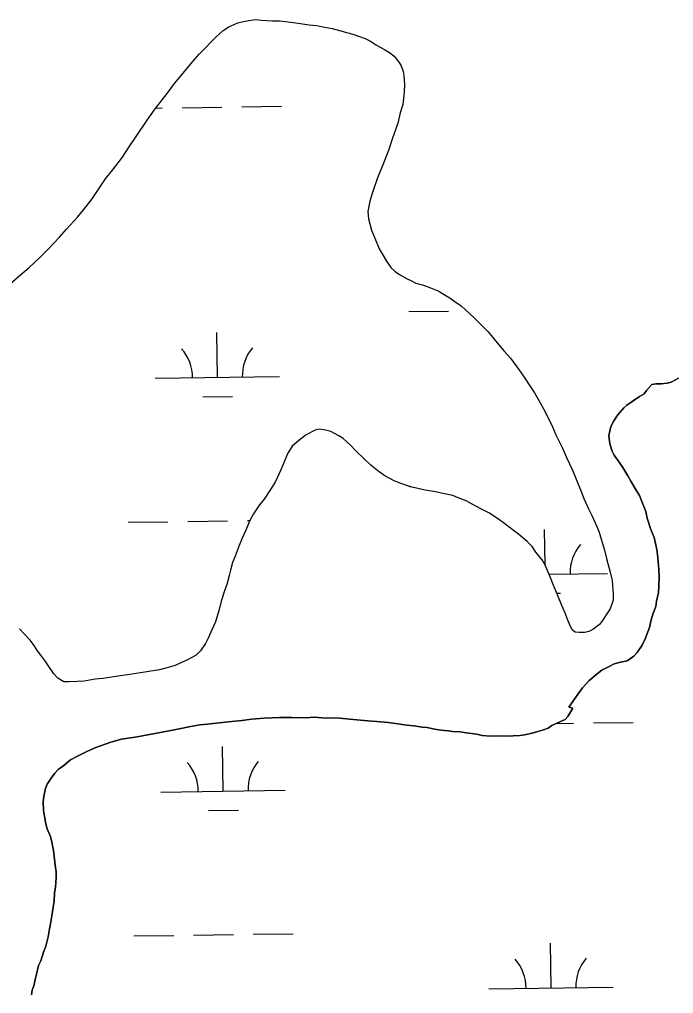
# Model space of a CAD drawing. Extents: x 3767014 to 3805179, y 361544 to 387384.
# Drawn here: x 3781496 to 3782022, y 371658 to 372441 of the extents above; entities that cross this region are included whole.
import ezdxf

# ---------------------------------------------------------------- set-up
doc = ezdxf.new("R2010")
doc.units = 0
doc.layers.add('V-TOPO-SHOR', color=7, linetype='Continuous')
doc.layers.add('V-WETL-SWMP', color=7, linetype='Continuous')

msp = doc.modelspace()

# ---------------------------------------------------------------- linework, layer by layer
at = {"layer": 'V-TOPO-SHOR'}
for points in [[(3781488.797, 372228.179), (3781497.339, 372235.689), (3781503.662, 372241.091), (3781513.162, 372249.814), (3781519.2, 372256.152), (3781528.416, 372265.809), (3781534.144, 372272.155), (3781542.741, 372281.828), (3781547.843, 372287.88), (3781554.563, 372296.674), (3781559.056, 372303.052), (3781565.491, 372312.78), (3781570.926, 372319.751), (3781578.921, 372330.059), (3781584.39, 372338.267), (3781590.173, 372346.774), (3781598.859, 372359.847), (3781605.275, 372368.958), (3781614.872, 372381.388), (3781620.948, 372389.27), (3781629.245, 372399.261), (3781634.031, 372405.011), (3781640.726, 372412.88), (3781645.172, 372417.404), (3781650.577, 372423.138), (3781654.38, 372426.751), (3781660.076, 372431.861), (3781664.483, 372434.838), (3781671.675, 372438.056), (3781676.343, 372439.172), (3781680.693, 372439.987), (3781685.968, 372440.78), (3781690.904, 372440.343), (3781699.549, 372439.813), (3781705.418, 372439.659), (3781714.356, 372438.502), (3781720.211, 372437.734), (3781729.148, 372436.575), (3781735.004, 372435.807), (3781743.005, 372434.365), (3781747.623, 372433.628), (3781754.683, 372431.59), (3781759.287, 372430.234), (3781764.198, 372428.873), (3781769.719, 372427.185), (3781774.315, 372425.52), (3781778.585, 372423.247), (3781783.449, 372420.029), (3781786.191, 372418.411), (3781790.461, 372416.138), (3781793.814, 372414.197), (3781797.449, 372411.319), (3781801.648, 372406.265), (3781803.12, 372403.445), (3781804.865, 372399.07), (3781805.393, 372395.656), (3781805.83, 372388.533), (3781805.67, 372382.352), (3781804.488, 372372.489), (3781802.461, 372365.739), (3781800.39, 372357.444), (3781796.04, 372344.571), (3781793.021, 372335.371), (3781787.404, 372321.293), (3781784.106, 372313.339), (3781780.097, 372301.694), (3781778.059, 372294.634), (3781776.3, 372286.332), (3781776.766, 372280.444), (3781779.316, 372271.412), (3781781.932, 372264.85), (3781785.423, 372256.413), (3781788.688, 372251.073), (3781791.348, 372246.367), (3781794.93, 372241.327), (3781797.949, 372238.468), (3781801.283, 372235.908), (3781807.994, 372232.334), (3781811.052, 372231.017), (3781815.013, 372228.752), (3781821.153, 372227.048), (3781826.668, 372225.051), (3781833.402, 372222.403), (3781836.443, 372220.47), (3781839.185, 372218.854), (3781842.227, 372216.921), (3781845.571, 372214.67), (3781851.338, 372210.502), (3781854.965, 372207.318), (3781861.613, 372201.27), (3781865.828, 372196.834), (3781873.061, 372189.535), (3781877.862, 372183.848), (3781885.657, 372174.372), (3781891.067, 372168.357), (3781898.237, 372158.588), (3781902.118, 372153.23), (3781907.173, 372145.372), (3781910.452, 372140.649)], [(3782026.199, 372152.36), (3782020.241, 372149.112), (3782017.128, 372148.264), (3782012.477, 372147.764), (3782007.842, 372147.885), (3782004.735, 372147.346), (3782000.592, 372142.505), (3781998.665, 372139.773), (3781994.903, 372137.704), (3781989.863, 372134.124), (3781984.516, 372130.551), (3781982.298, 372128.443), (3781978.793, 372124.515), (3781976.559, 372121.789), (3781973.977, 372117.527), (3781971.709, 372113.567), (3781970.284, 372106.181), (3781971.044, 372099.669), (3781972.746, 372093.75), (3781974.521, 372090.613), (3781978.394, 372084.948), (3781981.374, 372080.543), (3781985.531, 372073.942), (3781987.893, 372069.553), (3781992.036, 372062.336), (3781994.704, 372057.937), (3781996.748, 372053.247), (3781999.941, 372045.126), (3782001.043, 372039.841), (3782003.902, 372030.801), (3782006.515, 372024.241), (3782008.741, 372014.599), (3782009.501, 372008.084), (3782010.49, 371998.475), (3782010.656, 371992.905), (3782010.458, 371985.179), (3782010.013, 371979.935), (3782008.602, 371973.17), (3782007.873, 371968.859), (3782005.551, 371962.735)], [(3781910.452, 372140.649), (3781914.587, 372133.123), (3781917.542, 372127.79), (3781920.489, 372122.148), (3781924.9, 372113.376), (3781927.516, 372106.816), (3781932.806, 372096.169), (3781936.015, 372088.665), (3781941.006, 372078.333), (3781943.912, 372071.146), (3781947.983, 372061.148), (3781950.003, 372055.53), (3781953.814, 372047.394), (3781956.753, 372041.442), (3781960.261, 372033.623), (3781962.297, 372028.624), (3781964.863, 372020.208), (3781966.559, 372013.981), (3781968.244, 372007.445), (3781971.365, 371996.542), (3781972.735, 371989.706), (3781973.473, 371982.265), (3781973.686, 371978.548), (3781973.567, 371973.915), (3781971.222, 371966.862), (3781968.646, 371962.91), (3781965.103, 371957.435), (3781962.553, 371954.41), (3781957.187, 371950.218), (3781954.058, 371948.754), (3781950.945, 371947.906), (3781946.31, 371948.025), (3781943.22, 371948.105), (3781940.795, 371950.021), (3781938.444, 371954.722), (3781936.701, 371959.094), (3781935.251, 371962.842), (3781932.337, 371969.719), (3781929.428, 371976.906), (3781925.349, 371986.597), (3781923.028, 371992.53), (3781919.242, 372001.594), (3781916.579, 372006.301), (3781911.486, 372012.614), (3781908.508, 372017.022), (3781904.594, 372021.14), (3781897.631, 372026.887), (3781893.375, 372029.779), (3781886.404, 372035.214), (3781881.556, 372039.048), (3781873.649, 372044.199), (3781867.849, 372047.131), (3781859.61, 372051.363), (3781855.34, 372053.638), (3781848.915, 372056.276), (3781844.629, 372057.933), (3781836.636, 372059.684), (3781830.797, 372061.07), (3781822.478, 372062.213), (3781816.639, 372063.599), (3781810.798, 372064.988), (3781802.829, 372067.665), (3781797.631, 372069.963), (3781790.003, 372073.87), (3781785.448, 372077.079), (3781778.786, 372082.507), (3781773.651, 372087.276), (3781766.41, 372094.266), (3781762.496, 372098.387), (3781756.452, 372103.798), (3781753.11, 372106.048), (3781746.708, 372109.614), (3781742.405, 372110.652), (3781737.168, 372111.406), (3781734.055, 372110.558), (3781726.844, 372106.724), (3781722.122, 372103.443), (3781715.482, 372097.74), (3781711.933, 372091.956), (3781708.978, 372085.23), (3781706.338, 372078.806), (3781701.75, 372068.719), (3781698.199, 372062.938), (3781693.048, 372055.031), (3781689.223, 372050.49), (3781684.396, 372043.193), (3781681.479, 372038.014), (3781677.866, 372029.758), (3781675.237, 372023.643), (3781672.923, 372017.827), (3781669.609, 372009.254), (3781667.62, 372004.05), (3781665.916, 371997.91), (3781664.878, 371993.607), (3781662.84, 371986.548), (3781661.161, 371981.335), (3781658.474, 371973.055), (3781656.754, 371966.299), (3781653.719, 371956.481), (3781651.095, 371950.675), (3781647.814, 371943.339)], [(3782005.551, 371962.735), (3782004.197, 371958.132), (3782002.8, 371951.983), (3781999.472, 371942.794), (3781996.865, 371937.604), (3781993.007, 371931.829), (3781990.146, 371928.81), (3781984.798, 371925.239), (3781979.512, 371924.137), (3781974.53, 371922.72), (3781970.456, 371920.659), (3781964.507, 371917.72), (3781960.72, 371914.726), (3781954.078, 371909.023), (3781948.985, 371903.28), (3781944.174, 371896.601), (3781938.073, 371887.791), (3781941.147, 371887.093), (3781937.264, 371880.392), (3781935.038, 371877.975), (3781931.282, 371876.216), (3781924.397, 371872.992), (3781921.253, 371870.909), (3781916.887, 371869.476), (3781913.147, 371868.335), (3781908.471, 371866.91), (3781902.252, 371865.523), (3781898.837, 371864.993), (3781893.269, 371864.827), (3781888.624, 371864.636), (3781880.899, 371864.837), (3781875.021, 371864.677), (3781868.23, 371865.163), (3781863.929, 371866.201), (3781855.301, 371867.35), (3781850.683, 371868.087), (3781844.502, 371868.247), (3781841.121, 371868.951), (3781838.03, 371869.031), (3781833.41, 371869.769), (3781830.021, 371870.164), (3781824.182, 371871.55), (3781820.164, 371871.655), (3781813.391, 371872.757), (3781807.845, 371873.518), (3781798.598, 371874.684), (3781792.743, 371875.452), (3781783.488, 371876.31), (3781776.392, 371876.801), (3781767.446, 371877.649), (3781761.892, 371878.102), (3781753.565, 371878.933), (3781748.01, 371879.386), (3781742.741, 371878.903), (3781733.179, 371879.769), (3781726.365, 371879.325), (3781715.242, 371879.611), (3781705.347, 371879.556), (3781699.469, 371879.398), (3781692.962, 371878.948), (3781682.743, 371878.282), (3781675.294, 371877.238), (3781664.131, 371875.978), (3781657.001, 371875.235), (3781647.081, 371874.254), (3781641.195, 371873.787), (3781632.495, 371872.154), (3781627.209, 371871.055), (3781617.885, 371869.13), (3781611.046, 371867.759), (3781605.144, 371866.674), (3781595.201, 371864.765), (3781589.299, 371863.682), (3781578.127, 371862.113), (3781569.722, 371859.856), (3781557.551, 371855.533), (3781550.983, 371852.608), (3781542.211, 371848.197), (3781537.196, 371845.543), (3781531.824, 371841.043), (3781527.41, 371837.754), (3781524.551, 371834.737), (3781521.666, 371830.791), (3781518.448, 371825.927), (3781517.125, 371822.56), (3781515.73, 371816.412), (3781515.302, 371811.786), (3781515.429, 371804.671), (3781516.244, 371800.321), (3781517.322, 371794.109), (3781518.454, 371790.06), (3781521.076, 371783.81), (3781522.2, 371779.452), (3781523.57, 371772.613), (3781524.07, 371767.962), (3781524.813, 371760.833), (3781525.606, 371755.556), (3781525.786, 371750.604), (3781525.286, 371743.196), (3781524.242, 371738.586), (3781524.066, 371731.787)], [(3781647.814, 371943.339), (3781645.85, 371939.061), (3781641.682, 371933.291), (3781638.189, 371929.673), (3781631.287, 371925.83), (3781625.97, 371923.494), (3781621.28, 371921.45), (3781613.801, 371919.168), (3781608.816, 371917.751), (3781600.124, 371916.428), (3781593.606, 371915.359), (3781583.05, 371913.776), (3781575.294, 371912.738), (3781563.498, 371910.878), (3781556.994, 371910.427), (3781548.294, 371908.795), (3781542.723, 371908.629), (3781536.219, 371908.179), (3781531.893, 371908.289), (3781527.019, 371911.198), (3781523.709, 371914.683), (3781519.241, 371921.292), (3781517.467, 371924.43), (3781513.277, 371929.793), (3781510.582, 371933.265), (3781507.905, 371937.353), (3781504.925, 371941.758), (3781499.809, 371947.146), (3781496.197, 371950.949)], [(3781524.066, 371731.787), (3781523.329, 371727.168), (3781522.218, 371720.084), (3781521.473, 371715.157), (3781520.056, 371708.083), (3781519.31, 371703.156), (3781517.264, 371695.787), (3781515.593, 371690.882), (3781513.246, 371683.831), (3781511.608, 371680.163), (3781510.219, 371674.324), (3781509.181, 371670.023), (3781507.786, 371663.875), (3781506.455, 371660.199), (3781505.742, 371656.506)]]:
    msp.add_lwpolyline(points, dxfattribs=at)
at = {"layer": 'V-WETL-SWMP'}
for p, q in [((3781605.739, 372369.558), (3781610.964, 372369.63)), ((3781626.963, 372369.852), (3781658.96, 372370.297)), ((3781674.958, 372370.519), (3781706.955, 372370.964)), ((3781809.258, 372205.868), (3781841.255, 372206.312)), ((3781655.386, 372152.983), (3781654.886, 372188.98)), ((3781605.391, 372152.289), (3781705.381, 372153.678)), ((3781643.601, 372137.387), (3781667.599, 372137.72)), ((3781583.588, 372036.543), (3781615.585, 372036.987)), ((3781631.584, 372037.209), (3781663.581, 372037.654)), ((3781679.579, 372037.876), (3781681.431, 372037.902)), ((3781918.943, 372002.123), (3781918.545, 372030.765)), ((3781922.076, 371994.81), (3781969.04, 371995.463)), ((3781928.351, 371979.465), (3781931.258, 371979.505)), ((3781928.288, 371874.814), (3781941.867, 371875.003)), ((3781957.865, 371875.225), (3781989.862, 371875.669)), ((3781660.007, 371820.34), (3781659.507, 371856.337)), ((3781610.012, 371819.646), (3781710.002, 371821.035)), ((3781648.222, 371804.744), (3781672.22, 371805.077)), ((3781684.2, 371705.233), (3781716.197, 371705.678)), ((3781588.209, 371703.9), (3781620.206, 371704.344)), ((3781636.205, 371704.567), (3781668.201, 371705.011)), ((3781923.666, 371662.125), (3781923.166, 371698.122)), ((3781873.671, 371661.431), (3781973.661, 371662.82))]:
    msp.add_line(p, q, dxfattribs=at)
for points in [[(3781488.797, 372228.179), (3781497.339, 372235.689), (3781503.662, 372241.092), (3781513.162, 372249.814), (3781519.2, 372256.152), (3781528.415, 372265.809), (3781534.144, 372272.155), (3781542.741, 372281.828), (3781547.844, 372287.88), (3781554.563, 372296.674), (3781559.056, 372303.052), (3781565.49, 372312.78), (3781570.926, 372319.752), (3781578.921, 372330.059), (3781584.389, 372338.267), (3781590.173, 372346.775), (3781598.858, 372359.847), (3781605.276, 372368.958), (3781614.872, 372381.388), (3781620.949, 372389.271), (3781629.245, 372399.261), (3781634.031, 372405.012), (3781640.727, 372412.879), (3781645.172, 372417.403), (3781650.576, 372423.138), (3781654.379, 372426.751), (3781660.076, 372431.861), (3781664.482, 372434.839), (3781671.676, 372438.055), (3781676.343, 372439.172), (3781680.692, 372439.988), (3781685.969, 372440.779), (3781690.905, 372440.343), (3781699.549, 372439.812), (3781705.419, 372439.66), (3781714.356, 372438.503), (3781720.211, 372437.734), (3781729.148, 372436.576), (3781735.003, 372435.807), (3781743.005, 372434.365), (3781747.624, 372433.627), (3781754.683, 372431.591), (3781759.286, 372430.235), (3781764.198, 372428.872), (3781769.72, 372427.184), (3781774.315, 372425.52), (3781778.586, 372423.246), (3781783.45, 372420.029), (3781786.191, 372418.412), (3781790.461, 372416.138), (3781793.813, 372414.196), (3781797.449, 372411.32), (3781801.648, 372406.265), (3781803.121, 372403.444), (3781804.864, 372399.071), (3781805.394, 372395.656), (3781805.829, 372388.533), (3781805.67, 372382.353), (3781804.489, 372372.489), (3781802.46, 372365.739), (3781800.391, 372357.444), (3781796.041, 372344.57), (3781793.021, 372335.372), (3781787.403, 372321.293), (3781784.106, 372313.339), (3781780.096, 372301.693), (3781778.059, 372294.634), (3781776.299, 372286.331), (3781776.766, 372280.444), (3781779.317, 372271.412), (3781781.931, 372264.851), (3781785.424, 372256.413), (3781788.688, 372251.073), (3781791.349, 372246.367), (3781794.93, 372241.327), (3781797.948, 372238.467), (3781801.284, 372235.907), (3781807.994, 372232.334), (3781811.052, 372231.018), (3781815.013, 372228.752), (3781821.153, 372227.048), (3781826.668, 372225.051), (3781833.402, 372222.404), (3781836.444, 372220.471), (3781839.185, 372218.854), (3781842.227, 372216.921), (3781845.571, 372214.67), (3781851.338, 372210.502), (3781854.966, 372207.317), (3781861.613, 372201.271), (3781865.828, 372196.834), (3781873.061, 372189.536), (3781877.861, 372183.847), (3781885.657, 372174.371), (3781891.067, 372168.357), (3781898.237, 372158.587), (3781902.118, 372153.231), (3781907.172, 372145.371), (3781910.452, 372140.649)], [(3782005.551, 371962.735), (3782007.873, 371968.859), (3782008.602, 371973.169), (3782010.013, 371979.935), (3782010.457, 371985.18), (3782010.656, 371992.905), (3782010.49, 371998.475), (3782009.501, 372008.085), (3782008.741, 372014.598), (3782006.515, 372024.24), (3782003.901, 372030.801), (3782001.042, 372039.841), (3781999.941, 372045.126), (3781996.749, 372053.247), (3781994.705, 372057.937), (3781992.036, 372062.335), (3781987.893, 372069.553), (3781985.532, 372073.942), (3781981.373, 372080.542), (3781978.395, 372084.948), (3781974.521, 372090.613), (3781972.746, 372093.751), (3781971.044, 372099.669), (3781970.284, 372106.182), (3781971.71, 372113.566), (3781973.977, 372117.527), (3781976.56, 372121.789), (3781978.794, 372124.515), (3781982.297, 372128.444), (3781984.515, 372130.551), (3781989.863, 372134.124), (3781994.903, 372137.705), (3781998.666, 372139.772), (3782000.592, 372142.505), (3782004.736, 372147.346), (3782007.842, 372147.884), (3782012.477, 372147.765), (3782017.127, 372148.264), (3782020.241, 372149.111), (3782026.199, 372152.359)], [(3781910.452, 372140.649), (3781914.587, 372133.122), (3781917.542, 372127.79), (3781920.489, 372122.148), (3781924.901, 372113.377), (3781927.515, 372106.817), (3781932.806, 372096.168), (3781936.015, 372088.665), (3781941.005, 372078.333), (3781943.912, 372071.147), (3781947.984, 372061.148), (3781950.003, 372055.53), (3781953.813, 372047.393), (3781956.752, 372041.443), (3781960.261, 372033.622), (3781962.297, 372028.623), (3781964.863, 372020.209), (3781966.558, 372013.981), (3781968.245, 372007.445), (3781971.366, 371996.542), (3781972.736, 371989.705), (3781973.472, 371982.265), (3781973.686, 371978.549), (3781973.567, 371973.915), (3781971.221, 371966.863), (3781968.645, 371962.91), (3781965.103, 371957.436), (3781962.552, 371954.41), (3781957.188, 371950.219), (3781954.058, 371948.753), (3781950.944, 371947.906), (3781946.31, 371948.025), (3781943.22, 371948.105), (3781940.795, 371950.022), (3781938.443, 371954.721), (3781936.7, 371959.094), (3781935.251, 371962.842), (3781932.336, 371969.719), (3781929.429, 371976.905), (3781925.349, 371986.596), (3781923.028, 371992.53), (3781919.242, 372001.594), (3781916.58, 372006.3), (3781911.486, 372012.615), (3781908.508, 372017.021), (3781904.594, 372021.141), (3781897.631, 372026.886), (3781893.376, 372029.778), (3781886.405, 372035.214), (3781881.556, 372039.049), (3781873.65, 372044.199), (3781867.85, 372047.131), (3781859.611, 372051.363), (3781855.341, 372053.637), (3781848.916, 372056.276), (3781844.629, 372057.932), (3781836.635, 372059.684), (3781830.796, 372061.071), (3781822.478, 372062.213), (3781816.639, 372063.6), (3781810.799, 372064.987), (3781802.829, 372067.665), (3781797.632, 372069.963), (3781790.003, 372073.87), (3781785.447, 372077.079), (3781778.785, 372082.507), (3781773.651, 372087.277), (3781766.41, 372094.266), (3781762.497, 372098.386), (3781756.452, 372103.798), (3781753.109, 372106.048), (3781746.708, 372109.614), (3781742.406, 372110.652), (3781737.169, 372111.405), (3781734.055, 372110.558), (3781726.845, 372106.724), (3781722.122, 372103.444), (3781715.482, 372097.74), (3781711.932, 372091.957), (3781708.977, 372085.231), (3781706.338, 372078.806), (3781701.75, 372068.72), (3781698.2, 372062.937), (3781693.049, 372055.03), (3781689.222, 372050.491), (3781684.396, 372043.194), (3781681.48, 372038.013), (3781677.867, 372029.758), (3781675.236, 372023.642), (3781672.922, 372017.826), (3781669.609, 372009.254), (3781667.62, 372004.049), (3781665.916, 371997.909), (3781664.878, 371993.607), (3781662.841, 371986.548), (3781661.161, 371981.335), (3781658.474, 371973.056), (3781656.754, 371966.298), (3781653.719, 371956.481), (3781651.096, 371950.674), (3781647.815, 371943.338)], [(3781524.066, 371731.787), (3781524.241, 371738.585), (3781525.287, 371743.196), (3781525.787, 371750.604), (3781525.605, 371755.556), (3781524.813, 371760.833), (3781524.069, 371767.963), (3781523.571, 371772.614), (3781522.2, 371779.451), (3781521.076, 371783.809), (3781518.454, 371790.061), (3781517.321, 371794.109), (3781516.244, 371800.321), (3781515.429, 371804.671), (3781515.303, 371811.785), (3781515.731, 371816.412), (3781517.126, 371822.56), (3781518.449, 371825.927), (3781521.666, 371830.792), (3781524.551, 371834.737), (3781527.411, 371837.755), (3781531.824, 371841.043), (3781537.196, 371845.543), (3781542.212, 371848.196), (3781550.983, 371852.609), (3781557.551, 371855.532), (3781569.721, 371859.856), (3781578.127, 371862.114), (3781589.299, 371863.681), (3781595.201, 371864.766), (3781605.145, 371866.675), (3781611.047, 371867.76), (3781617.885, 371869.13), (3781627.21, 371871.054), (3781632.495, 371872.155), (3781641.195, 371873.786), (3781647.081, 371874.253), (3781657.001, 371875.235), (3781664.131, 371875.979), (3781675.295, 371877.238), (3781682.742, 371878.283), (3781692.963, 371878.947), (3781699.468, 371879.398), (3781705.346, 371879.556), (3781715.242, 371879.611), (3781726.366, 371879.325), (3781733.179, 371879.768), (3781742.742, 371878.903), (3781748.011, 371879.386), (3781753.565, 371878.934), (3781761.892, 371878.101), (3781767.446, 371877.649), (3781776.391, 371876.801), (3781783.489, 371876.309), (3781792.743, 371875.452), (3781798.598, 371874.683), (3781807.844, 371873.518), (3781813.39, 371872.757), (3781820.164, 371871.655), (3781824.181, 371871.551), (3781830.02, 371870.164), (3781833.411, 371869.768), (3781838.03, 371869.031), (3781841.12, 371868.951), (3781844.503, 371868.246), (3781850.682, 371868.087), (3781855.301, 371867.349), (3781863.929, 371866.2), (3781868.231, 371865.162), (3781875.021, 371864.678), (3781880.9, 371864.836), (3781888.625, 371864.637), (3781893.268, 371864.827), (3781898.837, 371864.992), (3781902.252, 371865.523), (3781908.472, 371866.909), (3781913.146, 371868.335), (3781916.886, 371869.475), (3781921.252, 371870.909), (3781924.397, 371872.992), (3781931.282, 371876.216), (3781935.038, 371877.975), (3781937.265, 371880.391), (3781941.147, 371887.093), (3781938.073, 371887.791), (3781944.175, 371896.601), (3781948.985, 371903.279), (3781954.079, 371909.023), (3781960.719, 371914.727), (3781964.507, 371917.721), (3781970.457, 371920.66), (3781974.53, 371922.72), (3781979.513, 371924.137), (3781984.798, 371925.238), (3781990.146, 371928.811), (3781993.007, 371931.829), (3781996.865, 371937.605), (3781999.473, 371942.794), (3782002.801, 371951.984), (3782004.196, 371958.132), (3782005.551, 371962.735)], [(3781647.815, 371943.338), (3781645.85, 371939.06), (3781641.682, 371933.292), (3781638.188, 371929.672), (3781631.287, 371925.83), (3781625.97, 371923.493), (3781621.28, 371921.449), (3781613.8, 371919.168), (3781608.817, 371917.751), (3781600.125, 371916.428), (3781593.605, 371915.359), (3781583.051, 371913.776), (3781575.295, 371912.738), (3781563.497, 371910.878), (3781556.993, 371910.427), (3781548.293, 371908.795), (3781542.723, 371908.629), (3781536.219, 371908.178), (3781531.893, 371908.29), (3781527.02, 371911.198), (3781523.709, 371914.684), (3781519.241, 371921.292), (3781517.467, 371924.43), (3781513.276, 371929.794), (3781510.582, 371933.264), (3781507.905, 371937.353), (3781504.926, 371941.758), (3781499.809, 371947.146), (3781496.196, 371950.95)], [(3781505.742, 371656.506), (3781506.455, 371660.198), (3781507.786, 371663.874), (3781509.181, 371670.022), (3781510.22, 371674.324), (3781511.607, 371680.163), (3781513.247, 371683.831), (3781515.593, 371690.882), (3781517.265, 371695.786), (3781519.31, 371703.155), (3781520.055, 371708.083), (3781521.474, 371715.157), (3781522.219, 371720.085), (3781523.329, 371727.168), (3781524.066, 371731.787)]]:
    msp.add_lwpolyline(points, dxfattribs=at)
for centre, start, end in [((3781600.142, 372152.691), 0.024037, 41.567696), ((3781710.617, 372154.225), 140.024034, 181.567693), ((3781974.276, 371996.01), 140.024034, 181.567693), ((3781604.763, 371820.048), 0.024037, 41.567696), ((3781715.238, 371821.582), 140.024034, 181.567693), ((3781868.422, 371661.833), 0.024037, 41.567696), ((3781978.897, 371663.367), 140.024034, 181.567693)]:
    msp.add_arc(centre, 35.246, start, end, dxfattribs=at)

doc.saveas('drawing.dxf')
